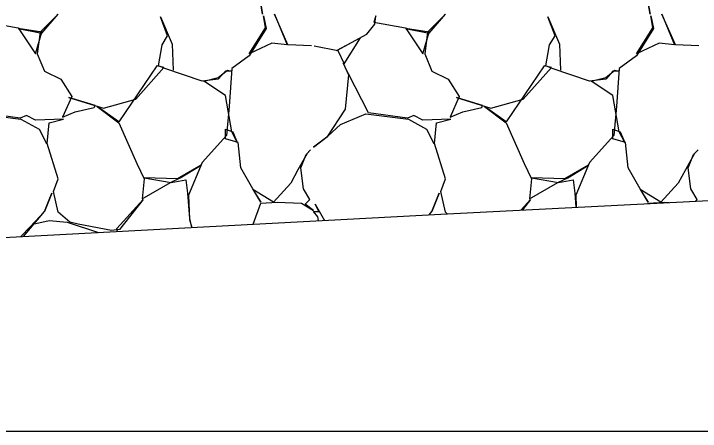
# Model space of a CAD drawing. Extents: x -26 to 4781, y -31 to 24738.
# Drawn here: x 2244.37 to 2251.96, y 7500 to 7504.62 of the extents above; entities that cross this region are included whole.
import ezdxf

# ---------------------------------------------------------------- set-up
doc = ezdxf.new("R2010")
doc.units = 0
for name, color, linetype in [('DESIGN - SHEET - Light Grid', 7, 'Continuous'), ('DESIGN - TRANSPORTATION - Proposed Layout Patterning', 7, 'Continuous'), ('SURVEY - GROUND - Top of Ground', 7, 'Continuous')]:
    doc.layers.add(name, color=color, linetype=linetype)

msp = doc.modelspace()

# ---------------------------------------------------------------- linework, layer by layer
at = {"layer": 'DESIGN - SHEET - Light Grid'}
msp.add_line((2000, 7500), (2300, 7500), dxfattribs=at)
at = {"layer": 'DESIGN - TRANSPORTATION - Proposed Layout Patterning'}
for points in [[(2247.0952, 7504.7913), (2247.1252, 7504.6113), (2247.0952, 7504.8013)], [(2251.3752, 7504.7913), (2251.4052, 7504.6113), (2251.3752, 7504.8013)], [(2244.0752, 7504.5213), (2244.4252, 7504.4613), (2244.6152, 7504.1713), (2244.6852, 7504.4113), (2244.4252, 7504.4513), (2244.6852, 7504.4013), (2244.8652, 7504.6113), (2244.6652, 7504.4113), (2244.6352, 7504.1713), (2244.7152, 7503.9813), (2244.8952, 7503.8913), (2245.0152, 7503.7013), (2244.9152, 7503.4713), (2245.0552, 7503.5313), (2245.2652, 7503.5813), (2245.2752, 7503.6013), (2244.9852, 7503.6913), (2245.3652, 7503.5713), (2245.7252, 7503.6713), (2246.0352, 7504.0213), (2245.9552, 7504.0413), (2245.5352, 7503.4213), (2245.2952, 7503.5913), (2245.5352, 7503.4113), (2245.7352, 7502.9613), (2245.8152, 7502.7913), (2245.7952, 7502.5713), (2246.1052, 7502.7513), (2246.2152, 7502.8013), (2246.4452, 7502.9413), (2246.1852, 7502.7913), (2245.8152, 7502.8013), (2246.1152, 7502.7513), (2246.2752, 7502.7813), (2246.2952, 7502.6313), (2246.3152, 7502.3513), (2246.3403, 7502.2533)], [(2247.6652, 7504.2613), (2247.4052, 7504.2713), (2247.2552, 7504.6113), (2247.3952, 7504.2713), (2247.2252, 7504.2913), (2246.9752, 7504.1713), (2247.1552, 7504.4613), (2247.1352, 7504.5913), (2247.1652, 7504.4513), (2246.9752, 7504.1513), (2246.7852, 7504.0113), (2246.7552, 7503.5913), (2246.7252, 7503.2713), (2246.4552, 7502.9713), (2246.3052, 7502.6113), (2246.3152, 7502.3413), (2246.3413, 7502.2533)], [(2247.6952, 7504.2613), (2247.9552, 7504.2113), (2248.0252, 7504.0613), (2248.2052, 7504.3513), (2247.9452, 7504.2113), (2248.2752, 7504.3913), (2248.3652, 7504.5013), (2248.3752, 7504.5913), (2248.3552, 7504.5213), (2248.7052, 7504.4613), (2248.8952, 7504.1713), (2248.9652, 7504.4113), (2248.7052, 7504.4513), (2248.9652, 7504.4013), (2249.1452, 7504.6113), (2248.9452, 7504.4113), (2248.9152, 7504.1713), (2248.9952, 7503.9813), (2249.1752, 7503.8913), (2249.2952, 7503.7013), (2249.1952, 7503.4713), (2249.3352, 7503.5313), (2249.5452, 7503.5813), (2249.5552, 7503.6013), (2249.2652, 7503.6913), (2249.6452, 7503.5713), (2250.0052, 7503.6713), (2250.3152, 7504.0213), (2250.2352, 7504.0413), (2249.8152, 7503.4213), (2249.5752, 7503.5913), (2249.8152, 7503.4113), (2250.0152, 7502.9613), (2250.0952, 7502.7913), (2250.0752, 7502.5713), (2250.3852, 7502.7513), (2250.4952, 7502.8013), (2250.7252, 7502.9413), (2250.4652, 7502.7913), (2250.0952, 7502.8013), (2250.3952, 7502.7513), (2250.5552, 7502.7813), (2250.5752, 7502.6313), (2250.5862, 7502.4773)], [(2251.9452, 7504.2613), (2251.6852, 7504.2713), (2251.5352, 7504.6113), (2251.6752, 7504.2713), (2251.5052, 7504.2913), (2251.2552, 7504.1713), (2251.4352, 7504.4613), (2251.4152, 7504.5913), (2251.4452, 7504.4513), (2251.2552, 7504.1513), (2251.0652, 7504.0113), (2251.0352, 7503.5913), (2251.0052, 7503.2713), (2250.7352, 7502.9713), (2250.5852, 7502.6113), (2250.5901, 7502.4775)], [(2247.0194, 7502.2898), (2247.1052, 7502.5213), (2247.2852, 7502.5313), (2247.5552, 7502.5213), (2247.6852, 7502.4413), (2247.5952, 7502.5113), (2247.6452, 7502.5613), (2247.5752, 7502.6813), (2247.5452, 7502.9113), (2247.6052, 7503.0613), (2247.6552, 7503.1113), (2247.6152, 7503.0713), (2247.5152, 7502.8913), (2247.4352, 7502.7413), (2247.2452, 7502.5313), (2247.0152, 7502.6713), (2247.1052, 7502.5313), (2247.0152, 7502.6813), (2246.8852, 7502.9113), (2246.8552, 7503.1913), (2246.7152, 7503.2313), (2246.7152, 7503.3413), (2246.7952, 7503.3113), (2246.8452, 7503.1913), (2246.7852, 7503.3113), (2246.7152, 7503.7113), (2246.4752, 7503.8713), (2246.6352, 7503.9113), (2246.7352, 7503.9913), (2246.7852, 7503.9813), (2246.7152, 7503.9813), (2246.6352, 7503.8913), (2246.4552, 7503.8713), (2246.0452, 7504.0113), (2245.9752, 7504.0413), (2246.0152, 7504.2713), (2246.0752, 7504.3713), (2245.9952, 7504.5813), (2246.1252, 7504.2813), (2246.1352, 7503.9913)], [(2251.9086, 7502.5447), (2251.9252, 7502.5613), (2251.8552, 7502.6813), (2251.8252, 7502.9113), (2251.8852, 7503.0613), (2251.9352, 7503.1113), (2251.8952, 7503.0713), (2251.7952, 7502.8913), (2251.7152, 7502.7413), (2251.5252, 7502.5313), (2251.2952, 7502.6713), (2251.3852, 7502.5313), (2251.2952, 7502.6813), (2251.1652, 7502.9113), (2251.1352, 7503.1913), (2250.9952, 7503.2313), (2250.9952, 7503.3413), (2251.0752, 7503.3113), (2251.1252, 7503.1913), (2251.0652, 7503.3113), (2250.9952, 7503.7113), (2250.7552, 7503.8713), (2250.9152, 7503.9113), (2251.0152, 7503.9913), (2251.0652, 7503.9813), (2250.9952, 7503.9813), (2250.9152, 7503.8913), (2250.7352, 7503.8713), (2250.3252, 7504.0113), (2250.2552, 7504.0413), (2250.2952, 7504.2713), (2250.3552, 7504.3713), (2250.2752, 7504.5813), (2250.4052, 7504.2813), (2250.4152, 7503.9913)], [(2249.1647, 7502.4048), (2249.1452, 7502.4213), (2249.0952, 7502.6513), (2249.1452, 7502.7913), (2249.0252, 7503.1813), (2249.0452, 7503.4113), (2249.2052, 7503.4513), (2248.8952, 7503.4413), (2248.7952, 7503.4913), (2248.7252, 7503.4613), (2248.2952, 7503.5213), (2248.0752, 7503.9513), (2248.0152, 7504.0713), (2248.0752, 7503.9413), (2248.0352, 7503.5613), (2247.8352, 7503.2513), (2247.6852, 7503.1413), (2247.8452, 7503.2613), (2247.9852, 7503.3913), (2248.2652, 7503.5113), (2248.7352, 7503.4513), (2248.9352, 7503.3413), (2249.0152, 7503.1813)], [(2243.9852, 7503.5113), (2244.4552, 7503.4513), (2244.6552, 7503.3413), (2244.7352, 7503.1813)], [(2245.521, 7502.2093), (2245.5152, 7502.2413), (2245.8052, 7502.5613), (2245.5452, 7502.2313), (2245.4552, 7502.2213), (2245.0852, 7502.2913), (2244.9952, 7502.3113), (2244.8652, 7502.4213), (2244.8152, 7502.6513), (2244.8652, 7502.7913), (2244.7452, 7503.1813), (2244.7652, 7503.4113), (2244.9252, 7503.4513), (2244.6152, 7503.4413), (2244.5152, 7503.4913), (2244.4452, 7503.4613), (2244.0152, 7503.5213)], [(2244.4838, 7502.1536), (2244.7152, 7502.4313), (2244.7952, 7502.6313), (2244.7152, 7502.4313), (2244.5552, 7502.2613), (2244.4543, 7502.152)], [(2248.9643, 7502.3942), (2248.9952, 7502.4313), (2249.0752, 7502.6313), (2248.9952, 7502.4313), (2248.9601, 7502.394)], [(2249.9811, 7502.4464), (2250.0852, 7502.5613), (2249.9952, 7502.4471)], [(2247.7432, 7502.3286), (2247.7352, 7502.3713), (2247.6852, 7502.4313), (2247.7452, 7502.4313), (2247.7052, 7502.5113), (2247.8067, 7502.332)], [(2251.3839, 7502.5179), (2251.3852, 7502.5213), (2251.5652, 7502.5313), (2251.6118, 7502.5295)], [(2244.5852, 7502.2913), (2244.7652, 7502.3313), (2244.9652, 7502.3113), (2245.3123, 7502.1981)]]:
    msp.add_lwpolyline(points, dxfattribs=at)
at = {"layer": 'SURVEY - GROUND - Top of Ground'}
msp.add_lwpolyline([(2232.7785, 7501.7138), (2238.6963, 7501.8845), (2241.0417, 7502.0247), (2244.1909, 7502.1378), (2249.0952, 7502.4012), (2252.2747, 7502.5633), (2254.3899, 7502.7073), (2256.0927, 7502.7654), (2261.7825, 7503.0748), (2266.1665, 7503.2875), (2269.0955, 7503.502), (2271.1105, 7503.6308), (2275.6121, 7503.9522), (2279.3262, 7504.2206), (2283.0279, 7504.4703), (2285.2266, 7504.6561), (2289.3421, 7505.0095), (2298.5272, 7505.7169), (2300, 7505.8337), (2303.265, 7506.0927), (2308.549, 7506.644), (2310.698, 7506.8669), (2312.2752, 7507.0651), (2321.1965, 7508.2914)], dxfattribs=at)

doc.saveas('drawing.dxf')
